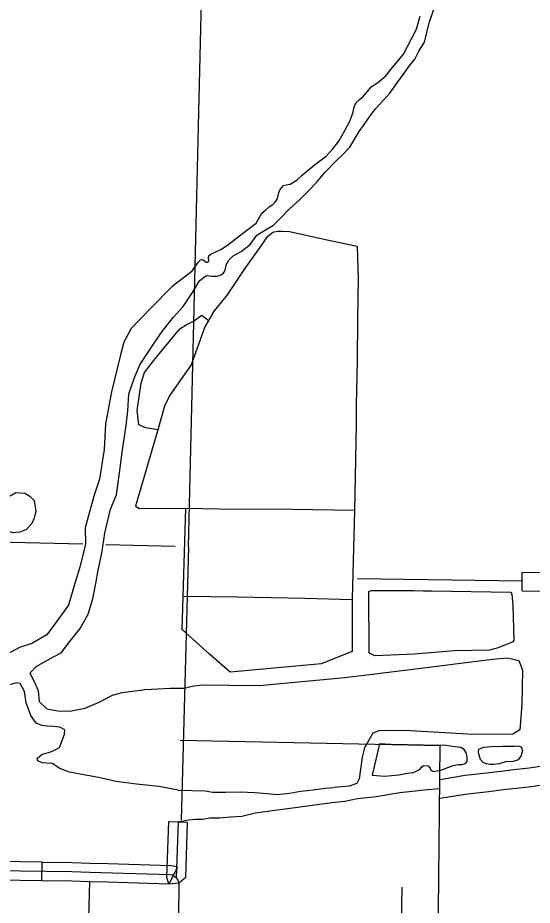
# Model space of a CAD drawing. Extents: x 1196286 to 1268366, y 2040822 to 2082115.
# Drawn here: x 1225749 to 1227299, y 2058695 to 2061367 of the extents above; entities that cross this region are included whole.
import ezdxf

# ---------------------------------------------------------------- set-up
doc = ezdxf.new("R2010")
doc.units = 0
for name, color, linetype in [('55', 7, 'Continuous'), ('60', 7, 'Continuous'), ('61', 7, 'Continuous'), ('62', 7, 'Continuous'), ('G-ANNO-SYMB', 7, 'Continuous'), ('Level 1', 7, 'Continuous'), ('Level 43', 7, 'Continuous'), ('Level 69', 7, 'Continuous'), ('Level 71', 7, 'Continuous'), ('Level 72', 7, 'Continuous')]:
    doc.layers.add(name, color=color, linetype=linetype)

msp = doc.modelspace()

# ---------------------------------------------------------------- linework, layer by layer
at = {"layer": '55'}
for points in [[(1226370.8, 2063754.7), (1226338.7, 2062461.5), (1226311, 2061751.3), (1226308, 2061674.1), (1226263, 2059774.7)], [(1226263.7, 2059774.6), (1226241.5, 2058951.7)]]:
    msp.add_lwpolyline(points, dxfattribs=at)
at = {"layer": '60'}
for points in [[(1225944.9, 2059782.2), (1225296.3, 2059797.5)], [(1226223.6, 2059775.6), (1226014.1, 2059780.5)], [(1227268.9, 2059671.1), (1226772.9, 2059678.2)]]:
    msp.add_lwpolyline(points, dxfattribs=at)
at = {"layer": '61'}
msp.add_line((1227268.5, 2059641.6), (1227269.3, 2059697.9), dxfattribs=at)
for points in [[(1227269.3, 2059697.9), (1227467.2, 2059695)], [(1227268.5, 2059641.6), (1227466.4, 2059638.8)]]:
    msp.add_lwpolyline(points, dxfattribs=at)
at = {"layer": '62'}
for points in [[(1226989.6, 2061354.7), (1227022.1, 2061448.2), (1227046.9, 2061550), (1227058.9, 2061640.5), (1227056.7, 2061684.1), (1227062.3, 2061719.5), (1227072.3, 2061762.6), (1227090.1, 2061797.4), (1227107.8, 2061828.3), (1227125.4, 2061859.2), (1227131.7, 2061910.4), (1227136.6, 2061930), (1227142.9, 2061981.1), (1227152.4, 2062012.4), (1227161.7, 2062039.7), (1227171.7, 2062082.8), (1227185.9, 2062129.6), (1227211.7, 2062160.2), (1227260.3, 2062212.7)], [(1226273.1, 2060603.7), (1226291.2, 2060629.8), (1226300.1, 2060638.2), (1226304.2, 2060639.1), (1226308, 2060638.6), (1226311.6, 2060635.5), (1226315.6, 2060631.6), (1226320.1, 2060631.9), (1226324.7, 2060634.3), (1226325.2, 2060638.5), (1226323.8, 2060641.9), (1226324, 2060646.8), (1226325.2, 2060650.5), (1226330.6, 2060655.2), (1226343.9, 2060661.2), (1226361, 2060669.7), (1226381.3, 2060682.2), (1226409, 2060705), (1226467.7, 2060749), (1226484.3, 2060778.5), (1226497, 2060788.6), (1226507, 2060798.1), (1226518.1, 2060805.2), (1226524.3, 2060811.8), (1226530.3, 2060821.4), (1226533.6, 2060832.2), (1226536.1, 2060841.5), (1226539.4, 2060849.7), (1226550.3, 2060862.1), (1226557.8, 2060863.8), (1226570.3, 2060866.4), (1226590.5, 2060879.6), (1226606.3, 2060893.8), (1226648.6, 2060928.5), (1226677.8, 2060949.8), (1226698.3, 2060972.4), (1226716.7, 2060995.9), (1226734.6, 2061027.7), (1226749.3, 2061056.1), (1226758.7, 2061079.9), (1226762.3, 2061099), (1226768.7, 2061111.9), (1226777.6, 2061120.3), (1226789.5, 2061130.4), (1226803.1, 2061145), (1226814, 2061159), (1226833.1, 2061171.5), (1226834.3, 2061172.2), (1226857.8, 2061192.2), (1226873.7, 2061212), (1226911.2, 2061258.1), (1226950.2, 2061333.2), (1226961.7, 2061371.7)], [(1226278.1, 2060543), (1226296.6, 2060575.5), (1226312.4, 2060588.5), (1226320.7, 2060590.9), (1226333, 2060589.7), (1226339.7, 2060589.1), (1226349.8, 2060588.8), (1226357, 2060590.8), (1226366.6, 2060596.5), (1226371.2, 2060601.6), (1226374.9, 2060610.5), (1226377.1, 2060622.9), (1226384.7, 2060637.7), (1226398.6, 2060650.8), (1226422.6, 2060663.9), (1226449.1, 2060684.9), (1226469.5, 2060712.4), (1226495.9, 2060729.2), (1226519.2, 2060743.2), (1226539.6, 2060762.4), (1226568.3, 2060792), (1226596.8, 2060818.1), (1226624.6, 2060844.7), (1226649.1, 2060871.7), (1226674.7, 2060901), (1226709.6, 2060937.5), (1226727.4, 2060954.6), (1226749.8, 2060977.9), (1226778.3, 2061024.4), (1226791.2, 2061043.1), (1226808.5, 2061069.3), (1226827.3, 2061093.5), (1226870.8, 2061141.7), (1226870.7, 2061140.6), (1226928.4, 2061221.9), (1226945.9, 2061243.1), (1226957.8, 2061266.8), (1226975.1, 2061293.9), (1226989.9, 2061355.8)], [(1226337.8, 2060480.1), (1226381.4, 2060533.2), (1226433.3, 2060611.3), (1226478, 2060674.2), (1226502.7, 2060709.5), (1226512.7, 2060717.8), (1226517.7, 2060721.8), (1226521.5, 2060722.8), (1226526.4, 2060724.1), (1226531.7, 2060724.7), (1226538.8, 2060724.8), (1226544.4, 2060725), (1226567.6, 2060723.5), (1226681.8, 2060698.4), (1226771.8, 2060679.3), (1226774.7, 2060580.3), (1226773.2, 2060461.9), (1226771.4, 2060333.4), (1226769, 2060201.4), (1226769, 2060142.4), (1226763.5, 2059883.1), (1226756.6, 2059618.2), (1226756.8, 2059459.1), (1226663.8, 2059421.8), (1226642, 2059419.5), (1226389.2, 2059397.2), (1226327.3, 2059451.5), (1226245, 2059524.4)], [(1226273.1, 2060603.7), (1226214.7, 2060558), (1226148, 2060491.2), (1226090.7, 2060431.4), (1226068.2, 2060390.9), (1226059.1, 2060352.2), (1226031.1, 2060241.4), (1226013.7, 2060144.7), (1226009.6, 2060067.7), (1225995, 2059977.8), (1225978.7, 2059927.1), (1225952.2, 2059831.1), (1225953.5, 2059784.6), (1225950.4, 2059770.6), (1225936.3, 2059712.9), (1225917.1, 2059650.6), (1225901.5, 2059598.2), (1225876, 2059562.8), (1225836.3, 2059508.8), (1225791.3, 2059483.4), (1225754.2, 2059470.9), (1225704.1, 2059444), (1225645.2, 2059404.2), (1225635.9, 2059399.4)], [(1225786.9, 2059392.9), (1225787.6, 2059395.7), (1225805, 2059414.1), (1225852.6, 2059441.1), (1225879.8, 2059454.8), (1225906.1, 2059489.4), (1225936.9, 2059528.7), (1225960.7, 2059572), (1225975.5, 2059617.5), (1225984.1, 2059663.7), (1225991.6, 2059703.8), (1226002.5, 2059755.2), (1226011.4, 2059815.8), (1226028.5, 2059887.3), (1226046.2, 2059931.1), (1226054.4, 2059988.9), (1226064.6, 2060066.1), (1226075.5, 2060139.1), (1226081.1, 2060183.3), (1226084.1, 2060234.6), (1226100.1, 2060281), (1226116.8, 2060322.7), (1226146.1, 2060366.1), (1226181.5, 2060418.5), (1226217.5, 2060464.3), (1226247.1, 2060497.9), (1226278.1, 2060543)], [(1226337.8, 2060480.1), (1226312.4, 2060436.9), (1226272, 2060322.4)], [(1226171.3, 2060126.9), (1226135, 2060132.5), (1226113.5, 2060141.8), (1226109, 2060184.8), (1226120.9, 2060266.7), (1226130.6, 2060298.7), (1226161.6, 2060339.1), (1226237.5, 2060430.9), (1226256.8, 2060442.6), (1226279.1, 2060453.6)], [(1226279.1, 2060453.6), (1226303.5, 2060471.9), (1226323.6, 2060455.9)], [(1226272, 2060322.4), (1226207.6, 2060231.2), (1226191.5, 2060197.4), (1226171.3, 2060126.9), (1226103.8, 2059896.4), (1226115.4, 2059890), (1226253.9, 2059891)], [(1226254.6, 2059891), (1226243.7, 2059524.7)], [(1226253.9, 2059891), (1226358.7, 2059888.2), (1226575.2, 2059887.7), (1226763.5, 2059884.2)], [(1226247.1, 2059625.6), (1226410.3, 2059623.3), (1226615.4, 2059620.1), (1226756.6, 2059615.5)], [(1226995.5, 2059641.6), (1227233.6, 2059637.7), (1227235.3, 2059636.9), (1227237.8, 2059631.4), (1227240.6, 2059598.6), (1227243.8, 2059493), (1227241.1, 2059488.7), (1227233.6, 2059484.7), (1227196.8, 2059470.5), (1227170.3, 2059463), (1227064.9, 2059461.5), (1226944.2, 2059451.1), (1226825, 2059446.1), (1226816.6, 2059450.2), (1226810.2, 2059453.2), (1226808.2, 2059455.8), (1226807.2, 2059639.5), (1226807.4, 2059639.7), (1226809.1, 2059640.8), (1226814.1, 2059642.7), (1226878.6, 2059642.8), (1226942.5, 2059642.3), (1226970.6, 2059641.5), (1226995.8, 2059641.6)], [(1226385.8, 2059358.2), (1226476.9, 2059357.2), (1226734.7, 2059380.5), (1226939.4, 2059406), (1227179.7, 2059435.8), (1227224.1, 2059439.6), (1227259.2, 2059432.4), (1227269.8, 2059403.3), (1227268.3, 2059300.4), (1227262.1, 2059223.4), (1227240.8, 2059210), (1227196.5, 2059209), (1227105.1, 2059210.1), (1226931.4, 2059220.4), (1226840, 2059221.4), (1226819, 2059213.7), (1226793.5, 2059169), (1226786.4, 2059140.7), (1226777.7, 2059075.3), (1226771.2, 2059061.3), (1226747.2, 2059053.7), (1226701.1, 2059049.8)], [(1225786.9, 2059392.9), (1225786.5, 2059391.5)], [(1225786.5, 2059391.5), (1225801.5, 2059362.4), (1225810.3, 2059340.7), (1225813.7, 2059308.5), (1225837, 2059286.2), (1225869.7, 2059280.9), (1225905.5, 2059279.4), (1225952.4, 2059288), (1225993.9, 2059306.6), (1226034.6, 2059328.1), (1226064, 2059335.6), (1226133.2, 2059344.3), (1226209, 2059348.8), (1226249.7, 2059349)], [(1225756.5, 2059363.1), (1225745.2, 2059364.5), (1225709.9, 2059354.4), (1225653.4, 2059338.8), (1225556.6, 2059311.1), (1225489.1, 2059305.9), (1225344.7, 2059305.2)], [(1226232.2, 2059041.1), (1226174.2, 2059052.2), (1226106.4, 2059059.4), (1226045.7, 2059067.8), (1225997.7, 2059078.6), (1225904.5, 2059096.2), (1225875.9, 2059107.1), (1225852.3, 2059121.7), (1225836.8, 2059123.3), (1225822.3, 2059123.9), (1225810, 2059130.3), (1225807.4, 2059137.2), (1225822.5, 2059150.1), (1225846, 2059155.9), (1225859.8, 2059162.1), (1225874.7, 2059170.2), (1225880.1, 2059183.5), (1225890, 2059210.2), (1225890.5, 2059222.8), (1225875.4, 2059231.2), (1225858, 2059232.9), (1225837.7, 2059233.8), (1225821.3, 2059236.4), (1225804.1, 2059243), (1225788.7, 2059266), (1225774.8, 2059304.4), (1225771.8, 2059325.8), (1225769.5, 2059338.5), (1225756.5, 2059363.1)], [(1226249.7, 2059349), (1226279.3, 2059355.3), (1226309, 2059359.2), (1226385.8, 2059358.2)], [(1226817.2, 2059086.5), (1226855.7, 2059083.5), (1226874.9, 2059085.5), (1226897, 2059087.7), (1226917.9, 2059091.5), (1226930.1, 2059093.8), (1226941.7, 2059095.2), (1226953.9, 2059100.6), (1226961.2, 2059104.8), (1226966, 2059110.7), (1226972, 2059116.3), (1226985.5, 2059115.3), (1226992.2, 2059107.7), (1226993.3, 2059101.4), (1227001.6, 2059098.1), (1227023.6, 2059101.3), (1227045.2, 2059109.4), (1227057.9, 2059114.7), (1227076.3, 2059118.8), (1227088.5, 2059119.2), (1227098.6, 2059122.1), (1227103.1, 2059128.2), (1227103.2, 2059140.3), (1227101.1, 2059151.9), (1227094.4, 2059164.3), (1227084.5, 2059169.8), (1227064.7, 2059172.2), (1227040.3, 2059175.6), (1226970.8, 2059176.8), (1226874.3, 2059179.5), (1226838.9, 2059180.6), (1226817.2, 2059086.5)], [(1227210.7, 2059173.6), (1227246.2, 2059174.4), (1227255.6, 2059175.2), (1227265.6, 2059171.9), (1227270.2, 2059160.8), (1227265.9, 2059146.3), (1227256.9, 2059132.7), (1227242.1, 2059127.9), (1227218.9, 2059126.4), (1227199.2, 2059121), (1227182.7, 2059118.9), (1227171.1, 2059118.9), (1227160.3, 2059120.8), (1227151.4, 2059124.8), (1227143.5, 2059134.1), (1227138, 2059150.1), (1227137.1, 2059157.6), (1227138.8, 2059164.7), (1227153.2, 2059171), (1227175.8, 2059172.9), (1227190, 2059173.6), (1227201, 2059172.9), (1227210.7, 2059173.6)], [(1226232.2, 2059041.1), (1226314.1, 2059039.2)], [(1226314.1, 2059039.2), (1226335.4, 2059035.3), (1226374.8, 2059035.2), (1226420.1, 2059036.3), (1226462.4, 2059034.2), (1226500.1, 2059031.1), (1226530.7, 2059028.6), (1226568.3, 2059032.7), (1226601.5, 2059038.4), (1226638.7, 2059042.8), (1226676.3, 2059047.2), (1226701.1, 2059049.8)]]:
    msp.add_lwpolyline(points, dxfattribs=at)
at = {"layer": 'G-ANNO-SYMB'}
for points in [[(1227020.3, 2059045.6), (1226984.5, 2059043), (1226900.1, 2059033.7), (1226829.1, 2059021.5), (1226772.9, 2059015.1), (1226734.6, 2059007.8), (1226704.2, 2059004.4), (1226658, 2058998.3), (1226621.2, 2058993.5), (1226570.2, 2058986.4), (1226515.8, 2058979.2), (1226465.9, 2058972.8), (1226424.2, 2058962.1), (1226391.2, 2058960.6), (1226356.7, 2058957.7), (1226328.2, 2058957), (1226306.8, 2058953.5), (1226285.8, 2058953.4), (1226262.9, 2058950.8), (1226248.7, 2058948.7), (1226243.1, 2058947.6), (1226231.9, 2058945.8)], [(1226906, 2058749.3), (1226899.5, 2058379.4), (1226894.2, 2058186.5)]]:
    msp.add_lwpolyline(points, dxfattribs=at)
at = {"layer": 'Level 1'}
for points in [[(1226238.2, 2059191.9), (1227021.5, 2059175.6)], [(1227012.2, 2058184.9), (1227021.5, 2059175.6)]]:
    msp.add_lwpolyline(points, dxfattribs=at)
at = {"layer": 'Level 43'}
for points in [[(1225965.4, 2058765.9), (1225959, 2058551.3), (1225950.7, 2058320.5), (1225950.1, 2058300.2)], [(1226217.6, 2058784.9), (1226220.8, 2058783), (1226223.6, 2058781.1), (1226226, 2058778.8), (1226227.5, 2058776.3), (1226229.6, 2058773.6), (1226231.2, 2058770.2), (1226232.9, 2058767), (1226233.9, 2058763), (1226234.9, 2058759), (1226234.9, 2058753.4), (1226234.1, 2058737.2), (1226231, 2058586.2), (1226224.2, 2058323), (1226219.4, 2058201.9)], [(1226234.8, 2058761.8), (1226234.9, 2058753.4), (1226234.1, 2058737.2), (1226231, 2058586.2), (1226224.2, 2058323), (1226222.5, 2058293.9)]]:
    msp.add_lwpolyline(points, dxfattribs=at)
at = {"layer": 'Level 69'}
for points in [[(1227212.8, 2059099.9), (1227235.2, 2059102.8), (1227290.1, 2059108.8), (1227343.7, 2059116.9), (1227383.5, 2059124.5), (1227402.9, 2059130.7)], [(1227020.6, 2059074.1), (1227097.5, 2059086.6), (1227162.1, 2059093.3), (1227212.8, 2059099.9)], [(1227220.1, 2059044.1), (1227241.9, 2059046.9), (1227297.3, 2059053), (1227353.2, 2059061.4), (1227397.5, 2059069.9), (1227420.1, 2059077.2)], [(1227020, 2059017), (1227104.9, 2059030.8), (1227168.6, 2059037.4), (1227220.1, 2059044.1)]]:
    msp.add_lwpolyline(points, dxfattribs=at)
at = {"layer": 'Level 71'}
for p, q in [((1226203.8, 2058946.8), (1226260, 2058944.8)), ((1226203.8, 2058946.8), (1226260, 2058944.8)), ((1225821.5, 2058768.9), (1225822.3, 2058825.2)), ((1225822.3, 2058825.2), (1225822.3, 2058825.2)), ((1226230.4, 2058810), (1226204.1, 2058758.7))]:
    msp.add_line(p, q, dxfattribs=at)
for points in [[(1226204.1, 2058758.7), (1226197.9, 2058779.8), (1226203.8, 2058946.8)], [(1226204.1, 2058758.7), (1226197.9, 2058779.8), (1226203.8, 2058946.8)], [(1226260, 2058944.8), (1226254.1, 2058777.8), (1226234.3, 2058761.8), (1226204.1, 2058758.7)], [(1226260, 2058944.8), (1226254.1, 2058777.8), (1226234.3, 2058761.8), (1226204.1, 2058758.7)], [(1226231.9, 2058945.8), (1226226, 2058778.8)], [(1225822.3, 2058825.2), (1225756.8, 2058826.1), (1225624.1, 2058827.2)], [(1225822.3, 2058825.2), (1225912.9, 2058823.8), (1225967.1, 2058822.1), (1226020.7, 2058820.5)], [(1226020.7, 2058820.5), (1226210.4, 2058814.8), (1226218.1, 2058813.8), (1226226.4, 2058812), (1226230.4, 2058810)], [(1225966.3, 2058794), (1225912.2, 2058795.7), (1225756.4, 2058798), (1225273.8, 2058801.9), (1225261.2, 2058802)], [(1226217.6, 2058784.9), (1226216.8, 2058785.3), (1226213.3, 2058786.1), (1226208.3, 2058786.7), (1225966.3, 2058794)], [(1225821.5, 2058768.9), (1225756.1, 2058769.9), (1225623.7, 2058771)], [(1226019, 2058764.3), (1225965.4, 2058765.9), (1225911.6, 2058767.6), (1225821.5, 2058768.9)], [(1226204.1, 2058758.7), (1226019, 2058764.3)]]:
    msp.add_lwpolyline(points, dxfattribs=at)
at = {"layer": 'Level 72'}
msp.add_lwpolyline([(1225689.7, 2059882.5), (1225712.5, 2059916.1), (1225724.2, 2059926.9), (1225743, 2059937.4), (1225770.4, 2059936.2), (1225785.2, 2059926.4), (1225798.3, 2059913.5), (1225803, 2059881.5), (1225798.3, 2059860.9), (1225791.9, 2059844.3), (1225775.7, 2059826.3), (1225755.7, 2059818.2), (1225734, 2059816.2), (1225707.9, 2059826.6)], dxfattribs=at)

doc.saveas('drawing.dxf')
